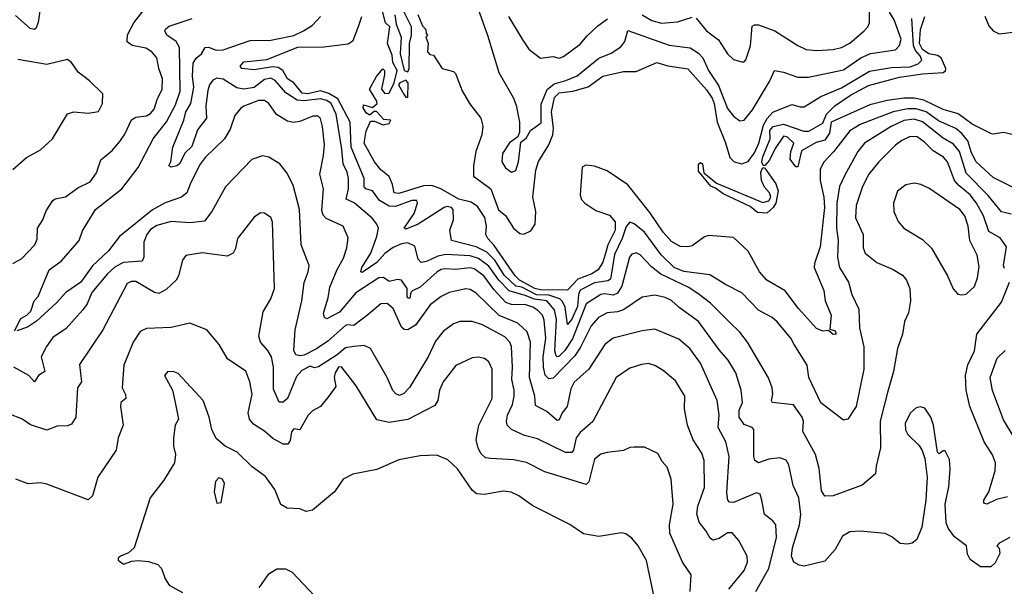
# Model space of a CAD drawing. Extents: x 1246230 to 1426786, y 660032 to 763141.
# Tile 398 of 566: x 1386475 to 1391219, y 685649 to 688379. Entities that reach past the tile are written whole.
import ezdxf

# ---------------------------------------------------------------- set-up
doc = ezdxf.new("R2010")
doc.units = 0

msp = doc.modelspace()

# ---------------------------------------------------------------- linework, layer by layer
at = {"layer": '0CON10XD'}
for points in [[(1386441.5, 687205), (1386485, 687228.2), (1386548.5, 687295), (1386558.3, 687321.7), (1386561.1, 687375), (1386586.7, 687415), (1386601.7, 687458.3), (1386635, 687508), (1386645, 687515.7), (1386695, 687525.7), (1386755, 687569.4), (1386815, 687598.5), (1386845, 687640.8), (1386866.2, 687705), (1386920.5, 687749.5), (1386957.9, 687792.1), (1386982, 687828), (1387013.2, 687896.8), (1387035, 687910), (1387085, 687915.5), (1387105, 687927.3), (1387122.2, 687947.8), (1387136.9, 687995), (1387161.5, 688045), (1387162.6, 688095), (1387144.7, 688145), (1387135.6, 688195), (1387111.4, 688225), (1387082.4, 688242.4), (1387017.5, 688255), (1386992.5, 688272.5), (1386993.7, 688306.4), (1387025, 688364.3), (1387134, 688505)], [(1386575.3, 688444.7), (1386563.6, 688366.4), (1386553.1, 688336.9), (1386545, 688331.8), (1386525, 688337.5), (1386455, 688399.2)], [(1388134.4, 687785), (1388145, 687842.5), (1388165, 687890), (1388185, 687890), (1388225, 687873.3), (1388255, 687880), (1388262.5, 687895), (1388229.3, 687899.3), (1388193.6, 687936.4), (1388182.5, 687937.5), (1388160.7, 687919.3), (1388145, 687930), (1388130.6, 687955), (1388131.3, 687968.7), (1388175, 687956), (1388196.7, 687975), (1388196.1, 687986.1), (1388160, 688045), (1388193.8, 688105), (1388225, 688142.5), (1388232.5, 688135), (1388233.3, 688115), (1388217.5, 688045), (1388233.9, 688023.9), (1388255, 688026.2), (1388280, 688075), (1388293.5, 688135), (1388273, 688173), (1388269.2, 688209.2), (1388247.3, 688265), (1388258.8, 688345), (1388238, 688365), (1388216.7, 688446.7)], [(1388282.1, 688402.1), (1388288.3, 688358.3), (1388312.2, 688295), (1388308.5, 688215), (1388328, 688135), (1388345, 688127.5), (1388352, 688145), (1388353.8, 688265), (1388362.5, 688305), (1388362.5, 688345), (1388307.5, 688455)], [(1388677.3, 688447.3), (1388728.6, 688305), (1388783.3, 688125), (1388852.9, 688005), (1388867, 687967), (1388883.9, 687886.1), (1388882.6, 687837.4), (1388874.4, 687815.6), (1388835, 687786.1), (1388800.7, 687735), (1388798.8, 687695), (1388815.6, 687665), (1388845, 687644.5), (1388865, 687653.3), (1388878.3, 687695), (1388890, 687790), (1388915, 687808.8), (1388936.9, 687845), (1388987.7, 687882.3), (1388987.6, 687972.4), (1389016.6, 688043.4), (1389050.1, 688069.9), (1389107.1, 688087.1), (1389161.1, 688108.9), (1389265, 688194.1), (1389325, 688218.1), (1389371.1, 688248.9), (1389390, 688275), (1389405, 688326.8), (1389605, 688256.4), (1389705, 688243.3), (1389745, 688218.4), (1389766.9, 688195), (1389793.8, 688135), (1389841.9, 688061.9), (1389885, 687951.8), (1389915, 687914.4), (1389945, 687892.2), (1389965.3, 687894.7), (1390006.2, 687945), (1390088.5, 688081.5), (1390112, 688135), (1390155, 688127.3), (1390225, 688102.7), (1390275, 688102.5), (1390445, 688137.3), (1390527.7, 688195), (1390575, 688217.1), (1390695, 688234.1), (1390715, 688254.4), (1390722.2, 688285), (1390688.2, 688378.2), (1390666.3, 688416.3)], [(1389735, 688387.1), (1389785, 688326.2), (1389842.2, 688282.2), (1389885, 688214.4), (1389915, 688187.8), (1389955, 688175.8), (1389965, 688176.2), (1389973.5, 688186.5), (1389996.6, 688253.4), (1390001.7, 688311.7), (1390005, 688348), (1390015.6, 688354.4), (1390035, 688354.4), (1390114, 688325), (1390224.2, 688255), (1390265, 688236.4), (1390315, 688231.1), (1390395, 688236.6), (1390435, 688244.7), (1390475, 688266.7), (1390544.5, 688325), (1390561.8, 688345), (1390568.9, 688365), (1390570, 688445)], [(1386449.1, 686880.9), (1386480.3, 686939.7), (1386508.8, 686955), (1386528.5, 686975), (1386545.3, 687024.7), (1386564, 687046), (1386617.5, 687175), (1386675, 687215.7), (1386720.8, 687269.2), (1386761.1, 687315), (1386777.9, 687362.1), (1386840.5, 687465), (1386966.2, 687565), (1387045, 687666.9), (1387118.6, 687805), (1387182.4, 687887.6), (1387225, 687968.8), (1387248, 688035), (1387244.7, 688245), (1387228.7, 688275), (1387184, 688305), (1387174.7, 688325), (1387178.5, 688335), (1387195, 688348.1), (1387305.8, 688385)], [(1390926.8, 687716.8), (1390876.9, 687746.9), (1390835, 687789.6), (1390799.2, 687815), (1390765, 687815.9), (1390725, 687798), (1390694.5, 687775), (1390615.4, 687695), (1390567.1, 687635), (1390535.3, 687575), (1390505.2, 687484.8), (1390501.6, 687425), (1390539.6, 687345), (1390539.5, 687279.5), (1390548.6, 687255), (1390605, 687210), (1390684, 687176), (1390728.3, 687148.3), (1390748.1, 687125), (1390763.3, 687085), (1390767.1, 687025), (1390757.7, 686967.7), (1390738.9, 686925), (1390728.5, 686865), (1390704.5, 686795), (1390684.6, 686685), (1390656.7, 686583.3), (1390620.8, 686445), (1390622.9, 686317.1), (1390602, 686228), (1390599.3, 686190.7), (1390533.9, 686136.1), (1390395, 686085.8), (1390355, 686083.3), (1390338.9, 686108.9), (1390327.6, 686217.6), (1390308.9, 686285), (1390249.2, 686395), (1390251.9, 686445), (1390244.5, 686465), (1390203, 686523), (1390102, 686535), (1390097.1, 686545), (1390103.1, 686575), (1390100.8, 686605), (1390083.4, 686653.4), (1389981.8, 686825), (1389945, 686873.6), (1389895, 686921.8), (1389803.6, 687013.6), (1389749.6, 687055), (1389699.3, 687089.3), (1389563.7, 687153.7), (1389518.9, 687188.9), (1389465, 687246.2), (1389445, 687256.2), (1389425, 687250.4), (1389412.9, 687235), (1389376.7, 687095), (1389355, 687061.9), (1389335, 687051.9), (1389295, 687058.8), (1389275, 687055.2), (1389205, 687010.7), (1389137.8, 686842.2), (1389101.5, 686785), (1389075, 686757.5), (1389065, 686755.3), (1389060.3, 686760.3), (1389053.5, 686783.5), (1389062.1, 686935), (1389052.2, 686982.2), (1389015, 687024.2), (1388955, 687032.5), (1388910, 687050), (1388833.2, 687073.2), (1388784, 687124), (1388735, 687192.3), (1388685, 687229.5), (1388645, 687241.4), (1388527.5, 687247.5), (1388489.6, 687240.4), (1388435, 687213.9), (1388409.2, 687209.2), (1388395.4, 687225), (1388378.3, 687288.3), (1388345, 687304.6), (1388315, 687299.3), (1388275, 687282.5), (1388235, 687252.4), (1388195, 687208.9), (1388135, 687167.1), (1388125, 687161.5), (1388118, 687165), (1388123.1, 687185), (1388166.5, 687255), (1388196.3, 687335), (1388203.1, 687375), (1388196.4, 687395), (1388173.2, 687423.2), (1388087.2, 687497.2), (1388048.7, 687515), (1388059.5, 687565), (1388059.2, 687615), (1388052.5, 687645), (1388032.9, 687685), (1388027.4, 687755), (1387999.6, 687925), (1387975.4, 687975.4), (1387955, 687989.7), (1387925, 687997.7), (1387845, 687988.7), (1387812.4, 687992.4), (1387757.1, 688027.1), (1387705, 688085.8), (1387685, 688097.5), (1387655, 688090.8), (1387605, 688052.8), (1387555, 688044.4), (1387521.4, 688051.4), (1387455, 688093.3), (1387425, 688097.1), (1387405, 688088), (1387389, 688065), (1387381.4, 688038.6), (1387371.3, 687965), (1387375, 687904.4), (1387331.4, 687848.6), (1387305, 687768.9), (1387272.7, 687737.3), (1387245, 687685.5), (1387232, 687675), (1387205, 687669.2), (1387194.2, 687675), (1387202.5, 687695), (1387212.7, 687765), (1387265.3, 687895.3), (1387275.8, 687935), (1387299, 687975), (1387313.8, 688055), (1387307, 688107), (1387310, 688170), (1387325, 688194.8), (1387350.7, 688215), (1387369.2, 688245), (1387385, 688247.3), (1387422, 688232), (1387455, 688234.3), (1387585, 688279.6), (1387685, 688281.6), (1387795, 688303.1), (1387843.1, 688325), (1387885, 688353.6), (1387923.6, 688395)], [(1391251.8, 687441.8), (1391205, 687452.9), (1391141.6, 687531.6), (1391035, 687640.3), (1391003.4, 687745), (1390975, 687780.2), (1390925, 687808.6), (1390825, 687887.7), (1390785, 687899.4), (1390735, 687893.8), (1390673.9, 687865), (1390545.9, 687784.1), (1390514.1, 687745), (1390450.9, 687630.9), (1390424.8, 687575.2), (1390412.7, 687495), (1390411, 687375), (1390419.3, 687315), (1390416, 687235), (1390425.3, 687185), (1390467.9, 687115), (1390484.6, 687054.6), (1390517.5, 686985), (1390521.1, 686895), (1390543.1, 686803.1), (1390542.4, 686695), (1390505, 686516), (1390465.3, 686454.7), (1390445, 686450.6), (1390335, 686533.1), (1390277.8, 686655), (1390268.5, 686715), (1390206.2, 686815), (1390190.5, 686845), (1390125, 686924.3), (1390100, 686945), (1390035, 686980.6), (1389955, 687063.3), (1389875, 687103.1), (1389800, 687150), (1389675, 687166), (1389627.9, 687185), (1389566, 687246), (1389485, 687355.3), (1389435, 687396.5), (1389415, 687403.6), (1389396.4, 687383.6), (1389377.7, 687325), (1389341.6, 687248.4), (1389321.1, 687128.9), (1389308.9, 687121.1), (1389245, 687111.4), (1389175, 687075.9), (1389166.7, 687055), (1389162.1, 686997.9), (1389135, 686936.4), (1389115, 686910), (1389102.7, 686995), (1389091.1, 687021.1), (1389077.1, 687035), (1389025, 687052.7), (1388965, 687053.4), (1388895, 687090.1), (1388865, 687096), (1388809.3, 687149.3), (1388765, 687220.3), (1388725, 687259.7), (1388675, 687284.6), (1388555.6, 687315), (1388548.2, 687365), (1388565.6, 687415), (1388563.8, 687465), (1388556.2, 687475), (1388535, 687480), (1388519.7, 687475), (1388395, 687394.5), (1388335, 687369.6), (1388326.7, 687375), (1388375, 687445.6), (1388392, 687495), (1388388.2, 687508.2), (1388365, 687508.3), (1388285, 687479.6), (1388255, 687480.8), (1388207.8, 687507.8), (1388175.5, 687555.5), (1388142.7, 687565), (1388135, 687573.5), (1388135.1, 687615), (1388072.8, 687765), (1388067.1, 687885), (1388008.5, 687998.5), (1387965, 688024.4), (1387925, 688037.2), (1387862.4, 688022.4), (1387835.4, 688025.4), (1387795, 688074.8), (1387764.8, 688095), (1387742, 688135), (1387719.7, 688149.7), (1387695, 688152.1), (1387605, 688137.1), (1387545, 688144.4), (1387537.5, 688155), (1387555, 688176.9), (1387665, 688187.3), (1387815, 688247.7), (1387940.7, 688249.3), (1388057.1, 688262.9), (1388081.2, 688278.8), (1388109.3, 688350.7), (1388123.8, 688395)], [(1388392.5, 688405), (1388415, 688350), (1388431.7, 688331.7), (1388433, 688313), (1388440, 688305), (1388432.5, 688295), (1388442.5, 688265), (1388440, 688225), (1388451.7, 688211.7), (1388468.3, 688208.3), (1388510, 688145), (1388565, 688130), (1388575, 688120), (1388606.4, 688036.4), (1388642.5, 687975), (1388696.7, 687905), (1388705.9, 687865.9), (1388702, 687825), (1388673.1, 687745), (1388661.1, 687675), (1388662.2, 687625), (1388744.6, 687565), (1388782.5, 687462.5), (1388815.2, 687435.2), (1388855, 687374.7), (1388885, 687349.7), (1388903.8, 687346.2), (1388937.1, 687362.9), (1388958.5, 687395), (1388962.3, 687455), (1388946.6, 687525), (1388961.7, 687655), (1388974.6, 687695.4), (1389023.9, 687776.1), (1389043.4, 687825), (1389046.7, 687855), (1389038.1, 687935), (1389051.1, 688005), (1389075, 688027.3), (1389140.5, 688035), (1389213.9, 688056.1), (1389285, 688106.7), (1389385, 688130.5), (1389445, 688129.1), (1389545, 688173.8), (1389597.3, 688157.3), (1389695, 688141.9), (1389785, 688042), (1389811.6, 688001.6), (1389821.5, 687975), (1389835.4, 687885.4), (1389875.9, 687785.9), (1389896.7, 687715), (1389917.8, 687695), (1389955, 687684.7), (1389985, 687695.4), (1390015, 687737.4), (1390035.9, 687785), (1390058.5, 687871.5), (1390076.4, 687903.6), (1390103.3, 687933.3), (1390195, 687970.8), (1390235, 687959.1), (1390255, 687959.7), (1390335, 688009.8), (1390435, 688050.8), (1390569.1, 688130.9), (1390675, 688149.5), (1390765, 688153), (1390803.5, 688166.5), (1390822.6, 688185), (1390813.9, 688205), (1390791, 688231), (1390781.8, 688255), (1390774.4, 688385)], [(1388830.3, 688395), (1388896.1, 688285), (1388928.2, 688238.2), (1388984.7, 688194.7), (1389045, 688201.9), (1389075, 688193.3), (1389095, 688202.1), (1389175, 688260.9), (1389208.6, 688301.4), (1389259.8, 688350.2), (1389306.5, 688383.5)], [(1389475, 688402.9), (1389520.6, 688375), (1389566.9, 688363.1), (1389645, 688368.8), (1389715, 688391.1)], [(1391263.3, 687825), (1391215, 687835.7), (1391165, 687827.5), (1391155, 687830.8), (1391065, 687875.4), (1390996.6, 687926.6), (1390925, 687947.5), (1390831.3, 687991.3), (1390785, 688001.7), (1390735, 688001.6), (1390655, 687990.4), (1390571, 687969), (1390384.7, 687885.2), (1390377.2, 687832.8), (1390355, 687799.4), (1390312.1, 687787.9), (1390242.4, 687747.6), (1390225, 687670), (1390215, 687670), (1390187, 687707), (1390190, 687745), (1390204.3, 687785), (1390175, 687814.2), (1390155, 687817.5), (1390115, 687759.4), (1390087.9, 687702.1), (1390065, 687677.1), (1390057.5, 687677.5), (1390050.9, 687695), (1390055, 687719.4), (1390091, 687805), (1390089.2, 687845), (1390104.7, 687865), (1390155, 687875.7), (1390252.6, 687842.6), (1390278.1, 687841.9), (1390345, 687881.2), (1390362.6, 687925), (1390402.1, 687965), (1390477.8, 688015), (1390565, 688062.2), (1390715, 688103.1), (1390825, 688118.9), (1390925, 688124.8), (1390936.5, 688133.5), (1390937.6, 688145), (1390915.2, 688195.2), (1390896.9, 688206.9), (1390855, 688215.2), (1390825, 688236.6), (1390810.8, 688265), (1390815, 688331.4), (1390836.5, 688395)], [(1391126.1, 688396.1), (1391145, 688349.2), (1391166, 688326)], [(1391166, 688326), (1391195, 688311.1), (1391275, 688320.4)], [(1386442.2, 687657.8), (1386508, 687715), (1386575, 687751.9), (1386632.9, 687805), (1386705, 687926.2), (1386735, 687936), (1386805, 687928.6), (1386855, 687936.7), (1386874.2, 687975.8), (1386875, 688022.5), (1386811.2, 688085), (1386756.8, 688126.8), (1386725, 688173.3), (1386705, 688188), (1386605, 688163.3), (1386465, 688187.8)], [(1388345, 688003.8), (1388346, 688076), (1388335, 688087.5), (1388306, 688075), (1388300.6, 688065), (1388325, 688020), (1388335, 688006.7), (1388345, 688003.8)], [(1388970.6, 686980.6), (1388947.1, 686995), (1388912.9, 687005), (1388845, 687007.7), (1388817.6, 687017.6), (1388759.6, 687079.6), (1388710.8, 687145), (1388665, 687178.8), (1388645, 687183.8), (1388575.2, 687175.2), (1388525, 687179.5), (1388505, 687176.3), (1388486.2, 687165), (1388405, 687090), (1388367.3, 687072.7), (1388360, 687065), (1388355, 687038), (1388345, 687038), (1388341.1, 687045), (1388341.5, 687085), (1388314.7, 687124.7), (1388295, 687127.4), (1388255, 687117.5), (1388227.9, 687137.9), (1388205, 687135.3), (1388095, 687063.3), (1388015, 686970.5), (1387955, 686938.9), (1387943.1, 686945), (1387937.9, 686965), (1387961, 687039), (1387968.8, 687091.2), (1388004.4, 687175.6), (1388035, 687230.8), (1388050.5, 687279.5), (1388058.3, 687328.3), (1388034, 687384), (1387951.2, 687421.2), (1387937.7, 687437.7), (1387930.4, 687460.4), (1387938.4, 687565), (1387920.4, 687635), (1387939.1, 687725), (1387943.4, 687776.6), (1387934.1, 687865), (1387923.9, 687903.9), (1387913.3, 687915), (1387886.7, 687915), (1387825, 687889.2), (1387793.4, 687883.4), (1387765, 687891.2), (1387713, 687923), (1387675, 687975.6), (1387655, 687990.9), (1387625, 687990.4), (1387555, 687963.5), (1387538.1, 687951.9), (1387511.4, 687918.6), (1387488.2, 687851.8), (1387461.9, 687805), (1387369.1, 687715), (1387345, 687683.3), (1387299.3, 687595), (1387280.8, 687545), (1387255, 687523.9), (1387175, 687496.7), (1387115, 687463.2), (1386955, 687335.5), (1386902.8, 687265), (1386825.8, 687194.2), (1386769.2, 687115), (1386697.1, 687065), (1386652.7, 687015), (1386555, 686927.4), (1386512.8, 686897.2), (1386460.4, 686879.6)], [(1391381.9, 687511.9), (1391165, 687618.9), (1391084.1, 687694.1), (1391061.4, 687738.6), (1391043.6, 687795), (1391015, 687831.5), (1390985, 687854.8), (1390902.7, 687892.7), (1390843.3, 687935), (1390795, 687950), (1390755, 687950.6), (1390684.1, 687935.9), (1390595, 687902.2), (1390525.1, 687874.9), (1390475.4, 687844.6), (1390396.8, 687743.2), (1390348.3, 687691.7), (1390332.2, 687657.8), (1390331.5, 687605), (1390350, 687525), (1390352.9, 687475), (1390332.3, 687285), (1390305.4, 687205), (1390303.8, 687185), (1390348.9, 687075), (1390356.8, 687025), (1390384.4, 686955), (1390378.3, 686888.3), (1390405, 686880.8), (1390409.2, 686865), (1390395, 686861.9), (1390371.7, 686881.7), (1390345, 686878), (1390315, 686890.8), (1390228.1, 686988.1), (1390162.9, 687072.9), (1390074.7, 687125), (1390040.2, 687165), (1389985, 687264.6), (1389915, 687330), (1389795, 687340), (1389775, 687333.3), (1389715, 687290.6), (1389695, 687284.3), (1389657.1, 687287.1), (1389615, 687311.1), (1389575, 687355.5), (1389510.6, 687450.6), (1389405, 687583.7), (1389305, 687650.6), (1389245, 687673.1), (1389202.1, 687677.9), (1389185, 687668.8), (1389174.8, 687535), (1389181, 687515), (1389197.8, 687495), (1389250.7, 687460.7), (1389317.1, 687437.1), (1389343.9, 687405), (1389344.9, 687365.1), (1389309.2, 687295), (1389299, 687259), (1389285, 687210.4), (1389262.6, 687175), (1389232, 687155), (1389165, 687128.6), (1389115, 687076.2), (1388985, 687078), (1388956.9, 687085), (1388883.9, 687123.9), (1388861.7, 687145), (1388761.4, 687291.4), (1388730.3, 687325), (1388721.2, 687345), (1388724.8, 687385), (1388716.5, 687426.5), (1388680, 687480), (1388649.9, 687499.9), (1388590, 687515), (1388504.3, 687565), (1388460.9, 687580.9), (1388420.7, 687579.3), (1388302.1, 687542.1), (1388278.8, 687545), (1388271.2, 687585), (1388255, 687623.3), (1388215, 687656.2), (1388183.8, 687695), (1388134.4, 687785)], [(1390021.5, 685625), (1390085.2, 685734.8), (1390121.2, 685885), (1390119.1, 685945), (1390104.6, 685964.6), (1390064.4, 685995), (1390050.5, 686065), (1390043.4, 686093.4), (1390025, 686099.5), (1389915, 686053.5), (1389895, 686054.4), (1389886.5, 686065), (1389882.1, 686102.1), (1389892.8, 686275), (1389877.7, 686345), (1389841.2, 686415), (1389845.8, 686475), (1389835.9, 686545), (1389755.2, 686725.2), (1389704.6, 686795), (1389650.1, 686840.1), (1389535, 686887.9), (1389475, 686880.4), (1389335, 686844.6), (1389295, 686814.5), (1389217.5, 686695), (1389147.3, 686632.7), (1389131.1, 686601.1), (1389112.7, 686515), (1389089.4, 686485), (1389075, 686451.9), (1389065, 686448.9), (1389015, 686491.8), (1388960.4, 686520.4), (1388957.2, 686565), (1388931.3, 686655), (1388935.8, 686825), (1388919.7, 686875), (1388875, 686917.6), (1388784.4, 686954.4), (1388675, 687061.8), (1388645, 687079.5), (1388625, 687082.7), (1388545, 687064.6), (1388505, 687046.4), (1388452, 687005), (1388381.8, 686908.2), (1388345, 686885.4), (1388327.4, 686887.4), (1388315, 686897.7), (1388275, 686988.5), (1388245, 687012.3), (1388215, 687010.4), (1388153.1, 686956.9), (1388085, 686905.6), (1388055, 686909.5), (1388045, 686905.3), (1387959.7, 686830.3), (1387905, 686793), (1387845, 686763.4), (1387825, 686760), (1387805.4, 686765.4), (1387796.2, 686786.2), (1387801.5, 686885), (1387834.7, 687025), (1387845, 687113.3), (1387865.4, 687165), (1387869.1, 687195), (1387831.2, 687295), (1387822.5, 687465), (1387792, 687582), (1387761.7, 687641.7), (1387727.5, 687685), (1387675, 687716.9), (1387645, 687723.3), (1387594.1, 687705.9), (1387466.6, 687573.4), (1387400, 687455), (1387365, 687408.5), (1387295, 687400.3), (1387205, 687406.3), (1387135, 687388), (1387105, 687368.2), (1387088.1, 687345), (1387072.6, 687307.4), (1387072.2, 687235), (1387065, 687215.6), (1386975, 687210), (1386935, 687188.9), (1386897.6, 687155), (1386822.9, 687065), (1386799.2, 687010.8), (1386778.6, 686981.4), (1386698.2, 686891.8), (1386635, 686847.7), (1386603.3, 686805), (1386578, 686755), (1386595.5, 686685), (1386565.8, 686665), (1386546.7, 686635), (1386518.8, 686665), (1386446.2, 686705)], [(1391220.5, 687180.5), (1391215.3, 687195), (1391229.7, 687285), (1391198.6, 687328.6), (1391145, 687359.1), (1391118.4, 687435), (1391085, 687496), (1391055, 687536.3), (1391000.2, 687580.2), (1390978.9, 687605), (1390946.2, 687695), (1390926.8, 687716.8)], [(1390075, 687447.9), (1390030.7, 687450.7), (1389995, 687479.4), (1389865, 687540.9), (1389827.9, 687567.9), (1389805, 687576.9), (1389745, 687650), (1389746.4, 687683.6), (1389755, 687690.6), (1389764.5, 687684.5), (1389771.1, 687641.1), (1389832.2, 687592.3), (1390055, 687497.9), (1390085, 687506.5), (1390094.6, 687525), (1390088.5, 687545), (1390063.2, 687573.2), (1390049.5, 687605), (1390045.3, 687645), (1390055, 687667.5), (1390065, 687664.4), (1390118.3, 687588.3), (1390130, 687555), (1390118.8, 687495), (1390105.6, 687474.4), (1390075, 687447.9)], [(1391015, 687053.8), (1391035, 687056.7), (1391075, 687093.3), (1391090.6, 687135), (1391098.3, 687188.3), (1391088.5, 687245), (1391053.5, 687315), (1391045.3, 687385), (1391029.6, 687435), (1391005, 687465.4), (1390855, 687566.9), (1390816.7, 687585), (1390785, 687591.9), (1390745, 687584.2), (1390705, 687553.8), (1390684.6, 687495.4), (1390686.9, 687455), (1390707.8, 687407.8), (1390735, 687374.4), (1390825, 687320.6), (1390868.3, 687278.3), (1390945.7, 687145), (1390973, 687083), (1390995, 687056.7), (1391015, 687053.8)], [(1389891.8, 685635), (1389965.3, 685725), (1389982.5, 685765), (1389980.4, 685795), (1389939.9, 685869.9), (1389907.1, 685907.1), (1389885, 685907.7), (1389845, 685880), (1389815, 685872.2), (1389802, 685882), (1389783.3, 685915), (1389748.8, 685958.8), (1389737.8, 685997.8), (1389742.1, 686035), (1389775.3, 686125), (1389772.7, 686255), (1389761.1, 686291.1), (1389719.6, 686355), (1389692.9, 686425), (1389678.8, 686505), (1389680.4, 686565), (1389635, 686640), (1389575, 686689.4), (1389535, 686713.1), (1389505, 686722.9), (1389471.7, 686718.3), (1389415, 686700), (1389349.2, 686655), (1389236.7, 686443.3), (1389175, 686390.9), (1389155.4, 686365), (1389142.9, 686305), (1389135.3, 686294.7), (1389105, 686294.7), (1388970.4, 686360.4), (1388906.5, 686376.5), (1388844, 686405), (1388823.3, 686425), (1388820, 686445), (1388825, 686474), (1388848.9, 686525), (1388857.2, 686565), (1388857.2, 686595), (1388845.7, 686645), (1388849.6, 686705), (1388843.8, 686805), (1388835.8, 686825.8), (1388811.9, 686851.9), (1388705, 686909.4), (1388655, 686925.4), (1388595, 686924.5), (1388565, 686914.5), (1388515, 686877.8), (1388478.9, 686831.1), (1388443.3, 686755), (1388353.3, 686606.7), (1388325, 686578.2), (1388305, 686569.1), (1388287.3, 686577.3), (1388273.4, 686593.4), (1388245.4, 686655), (1388165.6, 686795), (1388135, 686809), (1388085.4, 686804.6), (1388045, 686798), (1388005.1, 686764.9), (1387915, 686706.9), (1387895, 686702.5), (1387875, 686710.4), (1387835, 686689.6), (1387809, 686661), (1387765, 686553.8), (1387745, 686536.2), (1387725, 686537.1), (1387698.5, 686598.5), (1387697, 686705), (1387687.6, 686755), (1387670.8, 686785), (1387635.5, 686825), (1387626.4, 686855), (1387647.7, 686972.3), (1387685.5, 687035), (1387701.8, 687085), (1387693.5, 687405), (1387685, 687426), (1387655, 687448), (1387635, 687448.8), (1387605, 687428.6), (1387524.6, 687325.4), (1387515, 687276.7), (1387502.9, 687255), (1387475, 687240), (1387354.5, 687255.5), (1387275, 687244), (1387259.1, 687220.9), (1387240, 687145), (1387229.1, 687125), (1387179.9, 687080.1), (1387145, 687060.5), (1387125, 687064.5), (1387035, 687118.2), (1387011.9, 687118.1), (1386992.2, 687107.8), (1386875, 686885.6), (1386762.4, 686717.6), (1386772.7, 686635), (1386753.3, 686605), (1386744.5, 686465), (1386725, 686431.1), (1386705, 686422.1), (1386655, 686421.5), (1386605, 686401.9), (1386527.6, 686427.6), (1386485, 686456.5), (1386425, 686478)], [(1391235, 686081.1), (1391182.4, 686067.6), (1391135, 686044.5), (1391120, 686050), (1391121.1, 686065), (1391144.6, 686105), (1391174.4, 686205), (1391176.9, 686245), (1391162.8, 686282.8), (1391121.8, 686345), (1391052.7, 686515), (1391035.5, 686594.5), (1391031.8, 686665), (1391043.6, 686716.4), (1391075.4, 686784.6), (1391086.9, 686865), (1391205, 687018.9), (1391244.6, 687115)], [(1391245.4, 685884.6), (1391195, 685857.1), (1391182.5, 685845), (1391195, 685832.5), (1391197.7, 685807.7), (1391175, 685762.5), (1391155, 685743.3), (1391105, 685742.5), (1391055, 685778.8), (1391041.2, 685805), (1391037.5, 685845), (1390978.5, 685888.5), (1390949.1, 685929.1), (1390939.2, 685955), (1390934, 686045), (1390951.7, 686128.3), (1390958, 686215), (1390955, 686260), (1390935, 686302.5), (1390925, 686302.5), (1390905, 686287.5), (1390897.5, 686295), (1390877.3, 686425), (1390865.7, 686465), (1390837, 686507), (1390815, 686514.2), (1390795, 686508.6), (1390767.1, 686485), (1390741.8, 686435), (1390743.9, 686403.9), (1390755, 686380), (1390808.3, 686328.3), (1390824.2, 686304.2), (1390835.8, 686265), (1390846.9, 686175), (1390841.1, 686065), (1390821.1, 685935), (1390797.5, 685875), (1390775, 685858), (1390752.7, 685852.7), (1390717.5, 685855), (1390677.6, 685887.6), (1390645, 685904.3), (1390525, 685914.4), (1390475, 685911.1), (1390439.1, 685890.9), (1390405, 685827.1), (1390355, 685770.9), (1390255, 685746.1), (1390230.9, 685750.9), (1390205, 685765.6), (1390194.3, 685794.3), (1390198.6, 685835), (1390231.9, 685945), (1390239, 685995), (1390228.6, 686075), (1390201.2, 686135), (1390180.9, 686235), (1390167.5, 686257.5), (1390137.7, 686267.7), (1390085, 686261.3), (1390035, 686243.8), (1390016.9, 686255), (1390012.1, 686275), (1390012.2, 686405), (1390004.6, 686414.6), (1389965, 686428.5), (1389941.5, 686465), (1389941.8, 686498.2), (1389957.3, 686535), (1389951.3, 686595), (1389925, 686677.5), (1389888.6, 686738.6), (1389845, 686788.9), (1389746.1, 686925), (1389652.5, 686992.5), (1389616.1, 687026.1), (1389585, 687041.6), (1389535, 687052.9), (1389475, 687042.7), (1389385, 686981.2), (1389355, 686971.2), (1389305, 686966.5), (1389263.8, 686945), (1389228, 686905), (1389177.8, 686802.2), (1389149.8, 686760.2), (1389045, 686651.9), (1389025, 686648.4), (1389006.9, 686666.9), (1388998.3, 686705), (1388997.7, 686755), (1389009.6, 686845), (1389002.2, 686932.2), (1388993.9, 686955), (1388970.6, 686980.6)], [(1389705.4, 685625), (1389710.4, 685705), (1389669.3, 685765), (1389607.5, 685905), (1389606.1, 685945), (1389623.2, 686045), (1389614.5, 686165), (1389595, 686223.3), (1389570.8, 686250.8), (1389549.4, 686289.4), (1389485, 686320), (1389435, 686320), (1389415, 686317.5), (1389385, 686303.1), (1389305, 686294.4), (1389275, 686285.5), (1389245, 686262), (1389217.5, 686152.5), (1389205, 686140), (1389005, 686200.8), (1388916.4, 686246.4), (1388855, 686259.3), (1388745.4, 686264.6), (1388719.1, 686269.1), (1388698.3, 686288.3), (1388684.4, 686314.4), (1388674.7, 686355), (1388687.5, 686425), (1388750.8, 686555), (1388751.5, 686695), (1388735, 686731.4), (1388715, 686747.5), (1388685, 686753.3), (1388655, 686750.5), (1388577.1, 686712.9), (1388514.6, 686635), (1388497.3, 686595), (1388489.1, 686545), (1388475, 686520), (1388345, 686453.1), (1388255, 686438.9), (1388195, 686451.9), (1388095.8, 686615.8), (1388025, 686707.5), (1388011.2, 686705), (1387995, 686677.5), (1387990.8, 686655), (1387997.9, 686612.1), (1387965, 686566), (1387923.6, 686516.4), (1387885, 686494.4), (1387865, 686473.3), (1387825, 686403.8), (1387795, 686408), (1387785, 686393.3), (1387778.2, 686351.8), (1387766.5, 686333.5), (1387745, 686333.6), (1387695, 686361.2), (1387655, 686396.5), (1387601.3, 686431.3), (1387582.5, 686455), (1387576.4, 686485), (1387595.5, 686575), (1387584.4, 686635), (1387565, 686685.8), (1387475.5, 686745.5), (1387436, 686815), (1387376.7, 686885), (1387295, 686916.9), (1387204.4, 686895.6), (1387085, 686892.2), (1387055, 686876.5), (1387021.1, 686825), (1386977.3, 686715), (1386968.9, 686605), (1386985, 686573.8), (1386985.6, 686555), (1386962.5, 686535), (1386960, 686515), (1386973.3, 686425), (1386950, 686365), (1386940, 686305), (1386851.1, 686175), (1386825.6, 686085), (1386805, 686065.7), (1386605, 686141.8), (1386575, 686148.1), (1386515, 686142.5), (1386455.7, 686165.7)], [(1391266.4, 686366.4), (1391215, 686451.1), (1391162.1, 686592.1), (1391150.4, 686655), (1391185, 686747.9), (1391223.8, 686785)], [(1389530.9, 685605), (1389495, 685773.3), (1389455.6, 685845), (1389425, 685880.8), (1389395, 685901.4), (1389375, 685906.7), (1389265, 685889.5), (1389191.7, 685901.7), (1389125, 685947.1), (1388947.4, 686037.4), (1388880, 686085), (1388842.7, 686102.7), (1388805, 686107.1), (1388715, 686092.1), (1388675.4, 686095.4), (1388655, 686112.9), (1388584.4, 686215), (1388538, 686258), (1388485, 686281.9), (1388405, 686278.6), (1388302, 686258), (1388195, 686211.9), (1388080.3, 686189.7), (1388033.3, 686165), (1387991.2, 686105), (1387885, 686016.2), (1387855, 686010), (1387825, 686022.5), (1387764.1, 686025.9), (1387733.3, 686043.3), (1387704.4, 686115), (1387658.5, 686178.5), (1387595, 686225.6), (1387523.1, 686295), (1387464.7, 686324.7), (1387421.8, 686361.8), (1387400.5, 686405), (1387387.8, 686465), (1387359.2, 686545), (1387238.6, 686675), (1387215, 686684.4), (1387186.8, 686683.2), (1387173.1, 686665), (1387211.2, 686595), (1387224.2, 686535), (1387240, 686455), (1387224.4, 686425), (1387215.6, 686365), (1387215.8, 686325), (1387225.8, 686284.2), (1387220.8, 686245), (1387168.7, 686161.3), (1387104, 686075), (1387025.7, 685834.3), (1386999.7, 685810.3), (1386960, 685795), (1386950, 685785), (1386950, 685775), (1386975, 685756.7), (1387015, 685770.8), (1387045, 685772.9), (1387095, 685768.5), (1387141.2, 685755), (1387158.6, 685735), (1387175.6, 685685), (1387195.6, 685655.6), (1387259.3, 685619.3)], [(1387425, 686050), (1387445, 686052.5), (1387461.4, 686145), (1387452, 686165), (1387435, 686171.4), (1387417.5, 686155), (1387412.5, 686105), (1387425, 686050)], [(1387628.8, 685641.2), (1387675, 685708.8), (1387713.6, 685733.6), (1387755, 685732.9), (1387788.2, 685718.2), (1387895, 685604)]]:
    msp.add_lwpolyline(points, dxfattribs=at)

doc.saveas('drawing.dxf')
